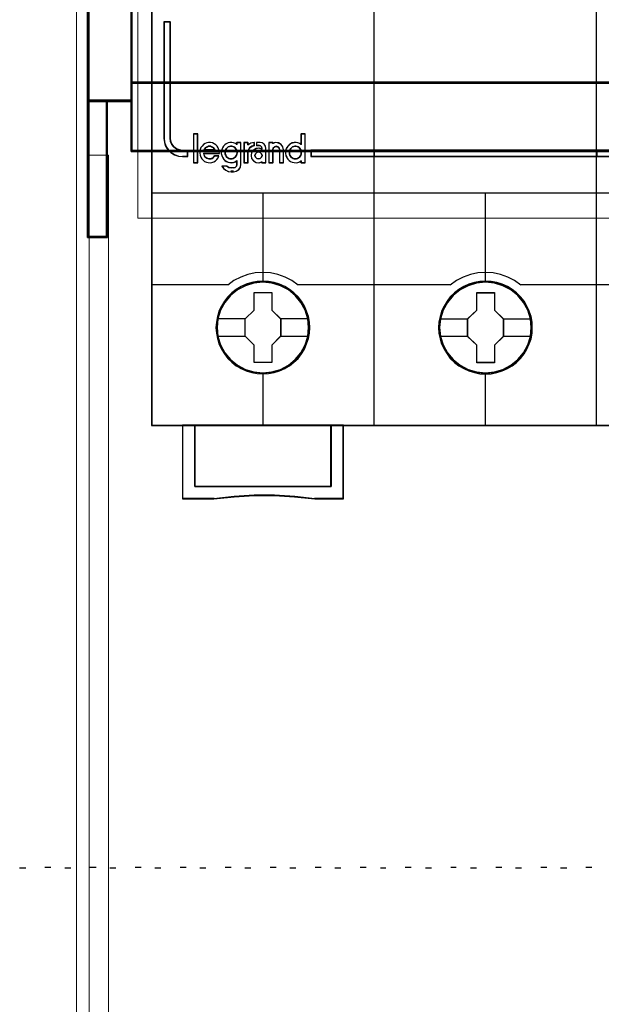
# Model space of a CAD drawing. Header units: millimetres. Extents: x -1290 to 1795, y -4192 to -1311.
# Tile 355 of 656: x 1411 to 1420, y -3702 to -3686. Entities that reach past the tile are written whole.
import ezdxf

# ---------------------------------------------------------------- set-up
doc = ezdxf.new("R2010")
doc.units = ezdxf.units.MM
for name, color, linetype in [('30', 7, 'Continuous'), ('45', 7, 'Continuous'), ('51', 7, 'Continuous')]:
    doc.layers.add(name, color=color, linetype=linetype)
doc.layers.add('Aparatura', color=7, linetype='Continuous', lineweight=13)

# ---------------------------------------------------------------- blocks, each defined once
blk = doc.blocks.new('*U208')
at = {"layer": '45', "color": 7}
for points in [[(297.576923, -233.600374), (279.564678, -233.600374), (279.564678, -315.623143), (297.576923, -315.623143), (315.578028, -315.623143), (333.590273, -315.623143), (333.590273, -233.600374), (315.578028, -233.600374), (297.576923, -233.600374)], [(281.075373, -292.409046), (281.075373, -282.99788), (280.571022, -282.99788), (280.571022, -292.409046), (280.605023, -292.739843), (280.712693, -293.048586), (280.8997, -293.335277), (281.143375, -293.566835), (281.426719, -293.743259), (281.74973, -293.859038), (282.095409, -293.892118), (282.497757, -293.892118), (282.497757, -293.401436), (282.095409, -293.401436), (281.829067, -293.362843), (281.579724, -293.269118), (281.375717, -293.109232), (281.211378, -292.899728), (281.115041, -292.662657), (281.075373, -292.409046)], [(281.075373, -292.409046), (281.075373, -282.99788), (280.571022, -282.99788), (280.571022, -292.409046), (280.605023, -292.739843), (280.712693, -293.048586), (280.8997, -293.335277), (281.143375, -293.566835), (281.426719, -293.743259), (281.74973, -293.859038), (282.095409, -293.892118), (282.497757, -293.892118), (282.497757, -293.401436), (282.095409, -293.401436), (281.829067, -293.362843), (281.579724, -293.269118), (281.375717, -293.109232), (281.211378, -292.899728), (281.115041, -292.662657), (281.075373, -292.409046)], [(283.289223, -294.371479), (283.289223, -292.066238), (282.97586, -292.066238), (282.97586, -294.371479), (283.289223, -294.371479)], [(297.598279, -293.371464), (292.460914, -293.371464), (292.460914, -293.892118), (297.598279, -293.892118), (297.598279, -293.371464)], [(297.566047, -293.371464), (297.566047, -293.892118), (315.588904, -293.892118), (315.588904, -293.371464), (297.566047, -293.371464)], [(315.588904, -293.892118), (315.588904, -293.371464), (297.566047, -293.371464), (297.566047, -293.892118), (315.588904, -293.892118)], [(315.554881, -293.371464), (315.554881, -293.892118), (332.582139, -293.892118), (332.582139, -293.371464), (315.554881, -293.371464)], [(292.360638, -307.712791), (292.338273, -307.260059), (292.265588, -306.812848), (292.109036, -306.3822), (291.930119, -305.968115), (291.695291, -305.576115), (291.415734, -305.228284), (291.085856, -304.908059), (290.71684, -304.632003), (290.347824, -304.389073), (289.917306, -304.201355), (289.486788, -304.074369), (289.028313, -303.991552), (288.57543, -303.969468), (288.116956, -303.991552), (287.675256, -304.074369), (287.227964, -304.201355), (286.814219, -304.389073), (286.422838, -304.632003), (286.065005, -304.908059), (285.729536, -305.228284), (285.466752, -305.576115), (285.220741, -305.968115), (285.01946, -306.3822), (284.902046, -306.812848), (284.812588, -307.260059), (284.779041, -307.712791), (284.812588, -308.160002), (284.902046, -308.601692), (285.01946, -309.03234), (285.220741, -309.446425), (285.466752, -309.838425), (285.729536, -310.197298), (286.065005, -310.517523), (286.422838, -310.793579), (286.814219, -311.025467), (287.227964, -311.207664), (287.675256, -311.345692), (288.116956, -311.43403), (288.57543, -311.456114), (289.028313, -311.43403), (289.486788, -311.345692), (289.917306, -311.207664), (290.347824, -311.025467), (290.71684, -310.793579), (291.085856, -310.517523), (291.415734, -310.197298), (291.695291, -309.838425), (291.930119, -309.446425), (292.109036, -309.03234), (292.265588, -308.601692), (292.338273, -308.160002), (292.360638, -307.712791)], [(292.360638, -307.712791), (292.338273, -307.260059), (292.265588, -306.812848), (292.109036, -306.3822), (291.930119, -305.968115), (291.695291, -305.576115), (291.415734, -305.228284), (291.085856, -304.908059), (290.71684, -304.632003), (290.347824, -304.389073), (289.917306, -304.201355), (289.486788, -304.074369), (289.028313, -303.991552), (288.57543, -303.969468), (288.116956, -303.991552), (287.675256, -304.074369), (287.227964, -304.201355), (286.814219, -304.389073), (286.422838, -304.632003), (286.065005, -304.908059), (285.729536, -305.228284), (285.466752, -305.576115), (285.220741, -305.968115), (285.01946, -306.3822), (284.902046, -306.812848), (284.812588, -307.260059), (284.779041, -307.712791), (284.812588, -308.160002), (284.902046, -308.601692), (285.01946, -309.03234), (285.220741, -309.446425), (285.466752, -309.838425), (285.729536, -310.197298), (286.065005, -310.517523), (286.422838, -310.793579), (286.814219, -311.025467), (287.227964, -311.207664), (287.675256, -311.345692), (288.116956, -311.43403), (288.57543, -311.456114), (289.028313, -311.43403), (289.486788, -311.345692), (289.917306, -311.207664), (290.347824, -311.025467), (290.71684, -310.793579), (291.085856, -310.517523), (291.415734, -310.197298), (291.695291, -309.838425), (291.930119, -309.446425), (292.109036, -309.03234), (292.265588, -308.601692), (292.338273, -308.160002), (292.360638, -307.712791)], [(292.344522, -307.712791), (292.322252, -307.262013), (292.249877, -306.816732), (292.09399, -306.387943), (291.915834, -305.975646), (291.682004, -305.585338), (291.403635, -305.239009), (291.07516, -304.920166), (290.707713, -304.645301), (290.340266, -304.40342), (289.911578, -304.216512), (289.482889, -304.090075), (289.026364, -304.007615), (288.575407, -303.985626), (288.118882, -304.007615), (287.679059, -304.090075), (287.233668, -304.216512), (286.821682, -304.40342), (286.431966, -304.645301), (286.075654, -304.920166), (285.741611, -305.239009), (285.479944, -305.585338), (285.234979, -305.975646), (285.034554, -306.387943), (284.917639, -306.816732), (284.828561, -307.262013), (284.795157, -307.712791), (284.828561, -308.158072), (284.917639, -308.597855), (285.034554, -309.026644), (285.234979, -309.438941), (285.479944, -309.829249), (285.741611, -310.186573), (286.075654, -310.505416), (286.431966, -310.780281), (286.821682, -311.011167), (287.233668, -311.192578), (287.679059, -311.33001), (288.118882, -311.417967), (288.575407, -311.439956), (289.026364, -311.417967), (289.482889, -311.33001), (289.911578, -311.192578), (290.340266, -311.011167), (290.707713, -310.780281), (291.07516, -310.505416), (291.403635, -310.186573), (291.682004, -309.829249), (291.915834, -309.438941), (292.09399, -309.026644), (292.249877, -308.597855), (292.322252, -308.158072), (292.344522, -307.712791)], [(310.362007, -307.71811), (310.339641, -307.270907), (310.266954, -306.823703), (310.110398, -306.387542), (309.931476, -305.973465), (309.696641, -305.586993), (309.417075, -305.233648), (309.087188, -304.913428), (308.723753, -304.637377), (308.349135, -304.394452), (307.918604, -304.212258), (307.488073, -304.079753), (307.029586, -303.996938), (306.57669, -303.974854), (306.123794, -303.996938), (305.676489, -304.079753), (305.229184, -304.212258), (304.815427, -304.394452), (304.424035, -304.637377), (304.066192, -304.913428), (303.730713, -305.233648), (303.467921, -305.586993), (303.221904, -305.973465), (303.026208, -306.387542), (302.903199, -306.823703), (302.813738, -307.270907), (302.785781, -307.71811), (302.813738, -308.170834), (302.903199, -308.606995), (303.026208, -309.037635), (303.221904, -309.451712), (303.467921, -309.843705), (303.730713, -310.202572), (304.066192, -310.522791), (304.424035, -310.804363), (304.815427, -311.030726), (305.229184, -311.21844), (305.676489, -311.350945), (306.123794, -311.439282), (306.57669, -311.466887), (307.029586, -311.439282), (307.488073, -311.350945), (307.918604, -311.21844), (308.349135, -311.030726), (308.723753, -310.804363), (309.087188, -310.522791), (309.417075, -310.202572), (309.696641, -309.843705), (309.931476, -309.451712), (310.110398, -309.037635), (310.266954, -308.606995), (310.339641, -308.170834), (310.362007, -307.71811)], [(310.362007, -307.71811), (310.339641, -307.270907), (310.266954, -306.823703), (310.110398, -306.387542), (309.931476, -305.973465), (309.696641, -305.586993), (309.417075, -305.233648), (309.087188, -304.913428), (308.723753, -304.637377), (308.349135, -304.394452), (307.918604, -304.212258), (307.488073, -304.079753), (307.029586, -303.996938), (306.57669, -303.974854), (306.123794, -303.996938), (305.676489, -304.079753), (305.229184, -304.212258), (304.815427, -304.394452), (304.424035, -304.637377), (304.066192, -304.913428), (303.730713, -305.233648), (303.467921, -305.586993), (303.221904, -305.973465), (303.026208, -306.387542), (302.903199, -306.823703), (302.813738, -307.270907), (302.785781, -307.71811), (302.813738, -308.170834), (302.903199, -308.606995), (303.026208, -309.037635), (303.221904, -309.451712), (303.467921, -309.843705), (303.730713, -310.202572), (304.066192, -310.522791), (304.424035, -310.804363), (304.815427, -311.030726), (305.229184, -311.21844), (305.676489, -311.350945), (306.123794, -311.439282), (306.57669, -311.466887), (307.029586, -311.439282), (307.488073, -311.350945), (307.918604, -311.21844), (308.349135, -311.030726), (308.723753, -310.804363), (309.087188, -310.522791), (309.417075, -310.202572), (309.696641, -309.843705), (309.931476, -309.451712), (310.110398, -309.037635), (310.266954, -308.606995), (310.339641, -308.170834), (310.362007, -307.71811)], [(310.345891, -307.719019), (310.323621, -307.273637), (310.251243, -306.828256), (310.095352, -306.393872), (309.917192, -305.981482), (309.683356, -305.596584), (309.404979, -305.244678), (309.076496, -304.925763), (308.714607, -304.650836), (308.341583, -304.408901), (307.912883, -304.227449), (307.484184, -304.095484), (307.027647, -304.013006), (306.576678, -303.991012), (306.125708, -304.013006), (305.680307, -304.095484), (305.234905, -304.227449), (304.822908, -304.408901), (304.433182, -304.650836), (304.07686, -304.925763), (303.742809, -305.244678), (303.481135, -305.596584), (303.236164, -305.981482), (303.041301, -306.393872), (302.918815, -306.828256), (302.829735, -307.273637), (302.801897, -307.719019), (302.829735, -308.169898), (302.918815, -308.604283), (303.041301, -309.033168), (303.236164, -309.445559), (303.481135, -309.835955), (303.742809, -310.193359), (304.07686, -310.512274), (304.433182, -310.7927), (304.822908, -311.01814), (305.234905, -311.20509), (305.680307, -311.337055), (306.125708, -311.425031), (306.576678, -311.452524), (307.027647, -311.425031), (307.484184, -311.337055), (307.912883, -311.20509), (308.341583, -311.01814), (308.714607, -310.7927), (309.076496, -310.512274), (309.404979, -310.193359), (309.683356, -309.835955), (309.917192, -309.445559), (310.095352, -309.033168), (310.251243, -308.604283), (310.323621, -308.169898), (310.345891, -307.719019)], [(287.860235, -304.865352), (289.301447, -304.865352), (289.301447, -306.291944), (290.022054, -306.994181), (290.022054, -308.415243), (289.301447, -309.134069), (289.301447, -310.544072), (287.860235, -310.544072), (287.860235, -309.134069), (287.128369, -308.415243), (287.128369, -306.994181), (287.860235, -306.291944), (287.860235, -304.865352)], [(287.860235, -304.865352), (289.301447, -304.865352), (289.301447, -304.865352), (289.301447, -306.291944), (289.301447, -306.291944), (290.022054, -306.994181), (290.022054, -306.994181), (290.022054, -308.415243), (290.022054, -308.415243), (289.301447, -309.134069), (289.301447, -309.134069), (289.301447, -310.544072), (289.301447, -310.544072), (287.860235, -310.544072), (287.860235, -310.544072), (287.860235, -309.134069), (287.860235, -309.134069), (287.128369, -308.415243), (287.128369, -308.415243), (287.128369, -306.994181), (287.128369, -306.994181), (287.860235, -306.291944), (287.860235, -306.291944), (287.860235, -304.865352), (287.860235, -304.865352)], [(287.868651, -304.88151), (289.294703, -304.88151), (289.294703, -306.299983), (290.007728, -306.998224), (290.007728, -308.4112), (289.294703, -309.125934), (289.294703, -310.527914), (287.868651, -310.527914), (287.868651, -309.125934), (287.144485, -308.4112), (287.144485, -306.998224), (287.868651, -306.299983), (287.868651, -304.88151)], [(305.867233, -304.876124), (307.308446, -304.876124), (307.308446, -306.297186), (308.023422, -307.004953), (308.023422, -308.426015), (307.308446, -309.144841), (307.308446, -310.554844), (305.867233, -310.554844), (305.867233, -309.144841), (305.129738, -308.426015), (305.129738, -307.004953), (305.867233, -306.297186), (305.867233, -304.876124)], [(305.867233, -304.876124), (307.308446, -304.876124), (307.308446, -304.876124), (307.308446, -306.297186), (307.308446, -306.297186), (308.023422, -307.004953), (308.023422, -307.004953), (308.023422, -308.426015), (308.023422, -308.426015), (307.308446, -309.144841), (307.308446, -309.144841), (307.308446, -310.554844), (307.308446, -310.554844), (305.867233, -310.554844), (305.867233, -310.554844), (305.867233, -309.144841), (305.867233, -309.144841), (305.129738, -308.426015), (305.129738, -308.426015), (305.129738, -307.004953), (305.129738, -307.004953), (305.867233, -306.297186), (305.867233, -306.297186), (305.867233, -304.876124), (305.867233, -304.876124)], [(305.875591, -304.892282), (307.301642, -304.892282), (307.301642, -306.305258), (308.009097, -307.008996), (308.009097, -308.421972), (307.301642, -309.136707), (307.301642, -310.538686), (305.875591, -310.538686), (305.875591, -309.136707), (305.145854, -308.421972), (305.145854, -307.008996), (305.875591, -306.305258), (305.875591, -304.892282)], [(294.088791, -320.554529), (283.063006, -320.554529), (283.063006, -315.590826), (282.069793, -315.590826), (282.069793, -321.555009), (284.619784, -321.555009), (286.243521, -321.378128), (287.878417, -321.289688), (289.513314, -321.289688), (291.14263, -321.378128), (292.777526, -321.555009), (295.093164, -321.555009), (295.093164, -315.590826), (294.088791, -315.590826), (294.088791, -320.554529)], [(294.092193, -320.558584), (294.092193, -315.590826), (288.576107, -315.590826), (283.06002, -315.590826), (283.06002, -320.558584), (294.092193, -320.558584)]]:
    blk.add_lwpolyline(points, close=True, dxfattribs=at)
at = {"layer": '45', "color": 139}
for points in [[(297.576923, -233.600374), (279.564678, -233.600374), (279.564678, -315.623143), (297.576923, -315.623143), (315.578028, -315.623143), (333.590273, -315.623143), (333.590273, -233.600374), (315.578028, -233.600374), (297.576923, -233.600374)], [(297.582292, -233.616532), (279.580794, -233.616532), (279.580794, -315.606984), (297.582292, -315.606984), (315.572658, -315.606984), (333.574157, -315.606984), (333.574157, -233.616532), (315.572658, -233.616532), (297.582292, -233.616532)], [(286.004036, -294.080631), (286.090405, -294.074945), (286.182532, -294.046519), (286.263144, -293.995351), (286.332239, -293.944183), (286.395576, -293.864589), (286.44164, -293.77931), (286.476188, -293.688345), (286.481945, -293.591695), (286.481945, -293.495044), (286.458914, -293.398394), (286.418608, -293.313115), (286.366787, -293.227835), (286.303449, -293.165297), (286.222838, -293.114129), (286.136469, -293.074332), (286.050099, -293.057276), (285.957972, -293.057276), (285.865845, -293.074332), (285.779476, -293.114129), (285.710381, -293.165297), (285.641285, -293.227835), (285.583706, -293.313115), (285.5434, -293.398394), (285.531884, -293.495044), (285.520368, -293.591695), (285.537642, -293.688345), (285.566432, -293.77931), (285.606738, -293.864589), (285.670075, -293.944183), (285.73917, -293.995351), (285.82554, -294.046519), (285.911909, -294.074945), (286.004036, -294.080631)], [(288.503585, -293.799888), (288.462273, -293.653668), (288.35604, -293.554239), (288.214396, -293.513297), (288.072752, -293.554239), (287.966519, -293.653668), (287.925207, -293.799888), (287.966519, -293.940259), (288.072752, -294.045538), (288.214396, -294.080631), (288.35604, -294.045538), (288.462273, -293.940259), (288.503585, -293.799888)], [(291.203183, -294.080631), (291.289713, -294.074945), (291.376243, -294.046519), (291.462773, -293.995351), (291.531997, -293.944183), (291.595453, -293.864589), (291.641602, -293.77931), (291.676214, -293.688345), (291.681983, -293.591695), (291.681983, -293.495044), (291.658908, -293.398394), (291.618527, -293.313115), (291.566609, -293.227835), (291.503154, -293.165297), (291.422393, -293.114129), (291.335863, -293.074332), (291.243564, -293.057276), (291.157034, -293.057276), (291.064735, -293.074332), (290.978205, -293.114129), (290.903212, -293.165297), (290.839757, -293.227835), (290.78207, -293.313115), (290.747458, -293.398394), (290.718615, -293.495044), (290.718615, -293.591695), (290.735921, -293.688345), (290.758996, -293.77931), (290.805145, -293.864589), (290.8686, -293.944183), (290.937824, -293.995351), (291.024354, -294.046519), (291.110885, -294.074945), (291.203183, -294.080631)], [(292.276477, -307.707337), (292.203796, -306.989559), (291.996934, -306.31043), (291.655891, -305.675473), (291.197439, -305.117814), (290.632761, -304.665062), (289.989811, -304.328258), (289.290952, -304.112925), (288.56973, -304.046668), (287.848507, -304.112925), (287.16083, -304.328258), (286.51788, -304.665062), (285.953202, -305.117814), (285.494751, -305.675473), (285.153707, -306.31043), (284.935663, -306.989559), (284.868573, -307.707337), (284.935663, -308.425116), (285.153707, -309.109766), (285.494751, -309.739202), (285.953202, -310.296861), (286.51788, -310.749613), (287.16083, -311.086417), (287.848507, -311.296229), (288.56973, -311.373528), (289.290952, -311.296229), (289.989811, -311.086417), (290.632761, -310.749613), (291.197439, -310.296861), (291.655891, -309.739202), (291.996934, -309.109766), (292.203796, -308.425116), (292.276477, -307.707337)], [(292.28364, -307.712791), (292.210943, -306.995), (292.004037, -306.310337), (291.65733, -305.675367), (291.193189, -305.12322), (290.639575, -304.670459), (289.996489, -304.328128), (289.297482, -304.118312), (288.576107, -304.052054), (287.854731, -304.118312), (287.155724, -304.328128), (286.51823, -304.670459), (285.959024, -305.12322), (285.489291, -305.675367), (285.148176, -306.310337), (284.94127, -306.995), (284.868573, -307.712791), (284.94127, -308.425061), (285.148176, -309.115245), (285.489291, -309.744693), (285.959024, -310.296841), (286.51823, -310.749601), (287.155724, -311.091933), (287.854731, -311.301749), (288.576107, -311.373528), (289.297482, -311.301749), (289.996489, -311.091933), (290.639575, -310.749601), (291.193189, -310.296841), (291.65733, -309.744693), (292.004037, -309.115245), (292.210943, -308.425061), (292.28364, -307.712791)], [(310.283218, -307.707337), (310.204948, -306.989559), (309.998092, -306.31043), (309.657059, -305.675473), (309.198621, -305.117814), (308.63396, -304.665062), (307.991029, -304.328258), (307.297781, -304.112925), (306.570989, -304.046668), (305.849788, -304.112925), (305.162131, -304.328258), (304.5192, -304.665062), (303.954539, -305.117814), (303.496101, -305.675473), (303.155068, -306.31043), (302.942621, -306.989559), (302.869942, -307.707337), (302.942621, -308.425116), (303.155068, -309.109766), (303.496101, -309.739202), (303.954539, -310.296861), (304.5192, -310.749613), (305.162131, -311.086417), (305.849788, -311.296229), (306.570989, -311.373528), (307.297781, -311.296229), (307.991029, -311.086417), (308.63396, -310.749613), (309.198621, -310.296861), (309.657059, -309.739202), (309.998092, -309.109766), (310.204948, -308.425116), (310.283218, -307.707337)], [(310.283218, -307.712791), (310.210539, -306.995), (310.003683, -306.310337), (309.657059, -305.675367), (309.193031, -305.12322), (308.639551, -304.670459), (307.996619, -304.328128), (307.297781, -304.118312), (306.57658, -304.052054), (305.855379, -304.118312), (305.156541, -304.328128), (304.5192, -304.670459), (303.96013, -305.12322), (303.496101, -305.675367), (303.149477, -306.310337), (302.942621, -306.995), (302.869942, -307.712791), (302.942621, -308.425061), (303.149477, -309.115245), (303.496101, -309.744693), (303.96013, -310.296841), (304.5192, -310.749601), (305.156541, -311.091933), (305.855379, -311.301749), (306.57658, -311.373528), (307.297781, -311.301749), (307.996619, -311.091933), (308.639551, -310.749601), (309.193031, -310.296841), (309.657059, -309.744693), (310.003683, -309.115245), (310.210539, -308.425061), (310.283218, -307.712791)]]:
    blk.add_lwpolyline(points, close=True, dxfattribs=at)
for points in [[(297.566047, -315.623143), (297.566047, -269.886374)], [(315.554881, -315.623143), (315.554881, -269.886374)], [(280.571022, -282.99788), (280.571022, -292.414538)], [(280.571022, -282.99788), (281.101053, -282.99788)], [(281.067031, -282.99788), (281.067031, -292.414538)], [(282.959744, -292.051875), (282.959744, -294.387637)], [(282.959744, -292.051875), (283.303548, -292.051875)], [(283.271316, -292.051875), (283.271316, -294.387637)], [(291.647961, -292.051875), (291.647961, -292.942373)], [(291.647961, -292.051875), (291.988183, -292.051875)], [(291.954161, -292.051875), (291.954161, -294.387637)], [(280.571022, -292.382221), (280.60517, -292.719001), (280.713308, -293.033329), (280.901126, -293.325205), (281.145859, -293.560951), (281.430432, -293.740567), (281.754845, -293.85844), (282.102024, -293.892118)], [(281.067031, -292.382221), (281.10728, -292.643286), (281.20503, -292.887325), (281.371779, -293.102988), (281.578777, -293.267572), (281.831776, -293.364053), (282.102024, -293.40378)], [(285.05301, -293.64195), (285.041637, -293.484964), (285.018891, -293.333584), (284.95634, -293.182204), (284.87673, -293.05325), (284.768688, -292.93551), (284.637901, -292.845804), (284.49574, -292.78413), (284.342206, -292.756097), (284.188673, -292.744884), (284.035139, -292.778524), (283.898665, -292.840197), (283.767877, -292.924297), (283.659835, -293.03643), (283.563166, -293.165384), (283.506302, -293.316764), (283.472183, -293.468144), (283.466497, -293.62513), (283.494929, -293.787724), (283.551793, -293.939104), (283.63709, -294.068057), (283.733759, -294.191404), (283.864547, -294.28111), (284.006707, -294.34839), (284.148868, -294.376424), (284.302401, -294.387637), (284.455935, -294.36521), (284.603782, -294.303537), (284.73457, -294.219437), (284.848298, -294.11291), (284.944968, -293.983957), (285.007518, -293.838184)], [(286.481945, -292.913084), (286.35631, -292.828984), (286.207831, -292.778524), (286.053642, -292.744884), (285.910874, -292.756097), (285.756685, -292.78413), (285.613918, -292.85141), (285.493993, -292.946724), (285.385489, -293.058857), (285.299828, -293.18781), (285.242721, -293.333584), (285.214168, -293.49057), (285.214168, -293.647557), (285.242721, -293.804544), (285.299828, -293.94471), (285.385489, -294.084877), (285.493993, -294.19701), (285.613918, -294.28111), (285.756685, -294.34839), (285.910874, -294.376424), (286.053642, -294.387637), (286.207831, -294.36521), (286.35631, -294.309144), (286.481945, -294.225044)], [(286.449714, -292.744884), (286.449714, -292.942373)], [(286.449714, -292.744884), (286.800681, -292.744884)], [(286.766658, -292.744884), (286.766658, -294.542038)], [(287.033465, -292.744884), (287.033465, -294.387637)], [(287.033465, -292.744884), (287.379059, -292.744884)], [(287.891184, -292.744884), (287.600302, -292.803457), (287.345037, -292.953145)], [(287.345037, -292.744884), (287.345037, -292.953145)], [(287.857162, -292.744884), (287.857162, -293.007006)], [(288.052342, -292.744884), (288.052342, -293.007006)], [(288.353171, -292.744884), (288.052342, -292.744884)], [(288.809786, -293.238607), (288.779869, -293.050522), (288.666185, -292.891825), (288.504634, -292.786027), (288.319149, -292.744884)], [(289.049733, -292.744884), (289.049733, -294.387637)], [(289.049733, -292.744884), (289.398909, -292.744884)], [(290.251256, -293.35351), (290.193441, -293.11006), (290.054683, -292.91298), (289.840765, -292.779662), (289.59794, -292.744884), (289.366677, -292.820237)], [(289.366677, -292.744884), (289.366677, -292.849014)], [(291.681983, -292.913084), (291.550451, -292.828984), (291.4132, -292.778524), (291.258793, -292.744884), (291.110105, -292.756097), (290.955698, -292.78413), (290.812729, -292.85141), (290.692635, -292.946724), (290.583978, -293.058857), (290.498196, -293.18781), (290.441008, -293.333584), (290.412414, -293.49057), (290.412414, -293.647557), (290.441008, -293.804544), (290.498196, -293.94471), (290.583978, -294.084877), (290.692635, -294.19701), (290.812729, -294.28111), (290.955698, -294.34839), (291.110105, -294.376424), (291.258793, -294.387637), (291.4132, -294.36521), (291.550451, -294.309144), (291.681983, -294.225044)], [(282.069793, -293.371464), (282.497757, -293.371464)], [(282.463735, -293.371464), (282.463735, -293.892118)], [(283.783441, -293.624609), (285.05301, -293.624609)], [(283.783441, -293.624609), (283.806568, -293.731212), (283.841257, -293.820047), (283.893291, -293.897038), (283.96267, -293.968106), (284.032049, -294.015485), (284.118772, -294.056941), (284.205495, -294.080631), (284.292219, -294.080631), (284.384724, -294.068786), (284.471447, -294.033252), (284.540826, -293.979951), (284.610205, -293.914805), (284.668021, -293.831892)], [(284.691299, -293.35351), (284.644959, -293.267333), (284.58124, -293.193467), (284.51173, -293.131912), (284.430634, -293.094979), (284.343745, -293.058045), (284.256857, -293.05189), (284.169969, -293.058045), (284.08308, -293.094979), (284.007777, -293.131912), (283.938266, -293.193467), (283.874548, -293.267333), (283.828207, -293.35351)], [(283.828207, -293.321194), (284.691299, -293.321194)], [(287.033465, -294.387637), (287.379059, -294.387637), (287.379059, -293.552795)], [(287.891184, -292.97469), (287.683411, -293.050266), (287.499383, -293.183977), (287.386592, -293.37001), (287.345037, -293.585112)], [(288.503585, -293.279772), (288.266541, -293.206291), (288.023716, -293.240205), (287.815579, -293.358905), (287.665259, -293.56239), (287.619006, -293.79979), (287.665259, -294.03719), (287.815579, -294.235023), (288.023716, -294.353723), (288.266541, -294.387637), (288.503585, -294.319809)], [(288.052342, -292.97469), (288.269011, -292.97469)], [(288.503585, -293.238607), (288.46547, -293.106648), (288.370182, -293.012392), (288.236779, -292.97469)], [(288.469563, -293.206291), (288.469563, -293.310422)], [(288.775764, -293.206291), (288.775764, -294.387637)], [(289.939684, -293.35351), (289.898333, -293.199622), (289.797909, -293.094979), (289.656134, -293.05189), (289.508452, -293.094979), (289.396213, -293.199622), (289.366677, -293.35351)], [(289.366677, -293.321194), (289.366677, -294.387637)], [(289.905662, -293.321194), (289.905662, -294.387637)], [(290.217234, -293.321194), (290.217234, -294.387637)], [(292.460914, -293.371464), (332.582139, -293.371464)], [(292.460914, -293.371464), (292.460914, -293.892118)], [(282.069793, -293.859802), (282.497757, -293.859802)], [(282.959744, -294.355321), (283.303548, -294.355321)], [(284.635789, -293.816713), (285.008243, -293.816713)], [(286.449714, -294.195534), (286.449714, -294.542038)], [(288.469563, -294.288892), (288.469563, -294.387637)], [(288.469563, -294.355321), (288.809786, -294.355321)], [(289.049733, -294.355321), (289.398909, -294.355321)], [(289.905662, -294.355321), (290.251256, -294.355321)], [(291.647961, -294.195534), (291.647961, -294.387637)], [(291.647961, -294.355321), (291.988183, -294.355321)], [(292.460914, -293.859802), (332.582139, -293.859802)], [(285.258934, -294.646169), (285.392549, -294.83525), (285.572639, -294.988878), (285.787585, -295.083418), (286.019959, -295.112962)], [(285.258934, -294.646169), (285.676155, -294.646169)], [(285.642132, -294.646169), (285.812764, -294.763166), (286.019959, -294.811342)], [(285.987727, -294.779025), (286.209767, -294.779025)], [(286.209767, -295.080646), (285.987727, -295.080646)], [(286.177536, -295.112962), (286.418563, -295.066559), (286.61844, -294.944751), (286.753651, -294.735937), (286.800681, -294.509721)], [(286.177536, -294.811342), (286.332847, -294.768253), (286.444671, -294.663609), (286.481945, -294.509721)], [(279.564678, -296.823939), (297.598279, -296.823939)], [(288.559095, -296.823939), (288.559095, -304.068212)], [(297.566047, -296.823939), (315.588904, -296.823939)], [(306.560464, -296.823939), (306.560464, -304.068212)], [(315.554881, -296.823939), (333.590273, -296.823939)], [(291.42592, -304.271088), (290.916405, -303.907867), (290.373295, -303.6241), (289.796591, -303.414113), (289.191891, -303.294931), (288.575993, -303.249529), (287.960095, -303.294931), (287.360994, -303.414113), (286.778691, -303.6241), (286.235581, -303.907867), (285.731665, -304.271088)], [(309.421917, -304.271088), (308.917981, -303.907867), (308.374849, -303.6241), (307.792522, -303.414113), (307.193398, -303.294931), (306.577475, -303.249529), (305.961553, -303.294931), (305.362428, -303.414113), (304.780102, -303.6241), (304.23697, -303.907867), (303.733033, -304.271088)], [(279.564678, -304.238772), (285.763896, -304.238772)], [(291.391898, -304.238772), (297.598279, -304.238772)], [(297.566047, -304.238772), (303.765265, -304.238772)], [(309.387895, -304.238772), (315.588904, -304.238772)], [(315.554881, -304.238772), (321.761262, -304.238772)], [(288.559095, -311.351984), (288.559095, -315.623143)], [(306.560464, -311.351984), (306.560464, -315.623143)], [(282.069793, -315.590826), (282.069793, -321.555009)], [(288.593118, -315.590826), (282.069793, -315.590826)], [(283.06002, -315.590826), (283.06002, -320.558584)], [(294.058171, -320.558584), (294.058171, -315.590826)], [(295.060933, -315.590826), (295.060933, -321.555009)], [(283.06002, -320.526268), (294.092193, -320.526268)], [(284.646533, -321.520897), (282.069793, -321.520897)], [(292.78323, -321.555009), (291.145733, -321.357519), (289.513825, -321.258774), (287.876328, -321.258774), (286.23883, -321.357519), (284.612511, -321.555009)], [(295.093164, -321.520897), (292.750999, -321.520897)]]:
    blk.add_lwpolyline(points, dxfattribs=at)
at = {"layer": '45', "color": 59}
blk.add_lwpolyline([(297.566047, -315.623143), (297.566047, -269.886374)], dxfattribs=at)
for points in [[(281.075373, -292.409046), (281.075373, -282.99788), (280.571022, -282.99788), (280.571022, -292.409046), (280.605023, -292.739843), (280.712693, -293.048586), (280.8997, -293.335277), (281.143375, -293.566835), (281.426719, -293.743259), (281.74973, -293.859038), (282.095409, -293.892118), (282.497757, -293.892118), (282.497757, -293.401436), (282.095409, -293.401436), (281.829067, -293.362843), (281.579724, -293.269118), (281.375717, -293.109232), (281.211378, -292.899728), (281.115041, -292.662657), (281.075373, -292.409046)], [(281.075373, -292.409046), (281.075373, -282.99788), (280.571022, -282.99788), (280.571022, -292.409046), (280.605023, -292.739843), (280.712693, -293.048586), (280.8997, -293.335277), (281.143375, -293.566835), (281.426719, -293.743259), (281.74973, -293.859038), (282.095409, -293.892118), (282.497757, -293.892118), (282.497757, -293.401436), (282.095409, -293.401436), (281.829067, -293.362843), (281.579724, -293.269118), (281.375717, -293.109232), (281.211378, -292.899728), (281.115041, -292.662657), (281.075373, -292.409046)], [(281.083052, -292.398838), (281.083052, -283.014038), (280.587137, -283.014038), (280.587137, -292.398838), (280.62057, -292.728708), (280.726439, -293.036587), (280.910317, -293.322474), (281.149916, -293.553383), (281.42852, -293.729314), (281.746128, -293.844768), (282.086024, -293.877755), (282.481641, -293.877755), (282.481641, -293.388448), (282.086024, -293.388448), (281.824137, -293.349963), (281.578966, -293.2565), (281.378371, -293.097063), (281.216781, -292.888145), (281.122056, -292.651738), (281.083052, -292.398838)], [(281.083052, -292.398838), (281.083052, -283.014038), (280.587137, -283.014038), (280.587137, -292.398838), (280.62057, -292.728708), (280.726439, -293.036587), (280.910317, -293.322474), (281.149916, -293.553383), (281.42852, -293.729314), (281.746128, -293.844768), (282.086024, -293.877755), (282.481641, -293.877755), (282.481641, -293.388448), (282.086024, -293.388448), (281.824137, -293.349963), (281.578966, -293.2565), (281.378371, -293.097063), (281.216781, -292.888145), (281.122056, -292.651738), (281.083052, -292.398838)], [(283.303548, -294.387637), (283.303548, -292.051875), (282.959744, -292.051875), (282.959744, -294.387637), (283.303548, -294.387637)], [(290.412414, -293.495699), (290.412414, -293.651788), (290.440858, -293.807877), (290.497745, -293.947243), (290.583075, -294.086608), (290.691161, -294.1981), (290.810623, -294.281719), (290.952841, -294.348615), (291.106435, -294.376488), (291.254342, -294.387637), (291.407936, -294.365339), (291.544465, -294.309592), (291.675305, -294.225973), (291.675305, -294.387637), (291.988183, -294.387637), (291.988183, -292.051875), (291.675305, -292.051875), (291.675305, -292.921514), (291.544465, -292.837895), (291.407936, -292.787724), (291.254342, -292.754276), (291.106435, -292.765425), (290.952841, -292.793298), (290.810623, -292.860194), (290.691161, -292.954962), (290.583075, -293.066454), (290.497745, -293.19467), (290.440858, -293.33961), (290.412414, -293.495699)], [(283.472183, -293.468144), (283.466497, -293.62513), (283.494929, -293.787724), (283.551793, -293.939104), (283.63709, -294.068057), (283.733759, -294.191404), (283.864547, -294.28111), (284.006707, -294.34839), (284.148868, -294.376424), (284.302401, -294.387637), (284.455935, -294.36521), (284.603782, -294.303537), (284.73457, -294.219437), (284.848298, -294.11291), (284.944968, -293.983957), (285.007518, -293.838184), (284.660646, -293.838184), (284.603782, -293.916677), (284.535545, -293.97835), (284.467308, -294.02881), (284.382011, -294.06245), (284.291029, -294.073664), (284.205732, -294.073664), (284.120436, -294.051237), (284.035139, -294.01199), (283.966902, -293.967137), (283.898665, -293.899857), (283.847487, -293.82697), (283.813369, -293.74287), (283.790623, -293.64195), (285.05301, -293.64195), (285.041637, -293.484964), (285.018891, -293.333584), (284.95634, -293.182204), (284.87673, -293.05325), (284.768688, -292.93551), (284.637901, -292.845804), (284.49574, -292.78413), (284.342206, -292.756097), (284.188673, -292.744884), (284.035139, -292.778524), (283.898665, -292.840197), (283.767877, -292.924297), (283.659835, -293.03643), (283.563166, -293.165384), (283.506302, -293.316764), (283.472183, -293.468144)], [(285.214168, -293.641967), (285.2426, -293.797982), (285.299464, -293.937281), (285.384761, -294.076579), (285.492803, -294.188018), (285.612218, -294.271598), (285.754378, -294.338461), (285.907912, -294.366321), (286.050072, -294.377465), (286.203606, -294.355177), (286.351453, -294.299457), (286.476554, -294.215878), (286.476554, -294.533479), (286.442436, -294.672778), (286.34008, -294.767501), (286.197919, -294.806505), (286.004581, -294.806505), (285.811243, -294.767501), (285.652023, -294.672778), (285.259659, -294.672778), (285.390447, -294.85108), (285.566726, -294.995951), (285.777124, -295.085102), (286.004581, -295.112962), (286.197919, -295.112962), (286.431063, -295.068386), (286.624401, -294.951376), (286.755189, -294.750785), (286.800681, -294.533479), (286.800681, -292.744884), (286.476554, -292.744884), (286.476554, -292.912042), (286.351453, -292.828463), (286.203606, -292.778315), (286.050072, -292.744884), (285.907912, -292.756027), (285.754378, -292.783887), (285.612218, -292.850751), (285.492803, -292.945474), (285.384761, -293.056913), (285.299464, -293.185068), (285.2426, -293.329938), (285.214168, -293.485953), (285.214168, -293.641967)], [(287.033465, -292.744884), (287.033465, -294.387637), (287.358007, -294.387637), (287.358007, -293.569064), (287.398575, -293.361617), (287.508688, -293.182204), (287.688345, -293.05325), (287.891184, -292.980364), (287.891184, -292.744884), (287.60721, -292.795344), (287.358007, -292.924297), (287.358007, -292.744884), (287.033465, -292.744884)], [(287.04958, -292.759246), (287.04958, -294.371479), (287.361927, -294.371479), (287.361927, -293.568114), (287.400971, -293.364521), (287.506945, -293.188441), (287.679852, -293.061884), (287.875068, -292.990351), (287.875068, -292.759246), (287.601765, -292.808769), (287.361927, -292.935326), (287.361927, -292.759246), (287.04958, -292.759246)], [(287.664805, -293.569064), (287.619006, -293.804544), (287.664805, -294.040024), (287.813653, -294.236257), (288.019749, -294.353997), (288.260195, -294.387637), (288.494916, -294.320357), (288.494916, -294.387637), (288.809786, -294.387637), (288.809786, -293.215844), (288.781161, -293.03643), (288.672388, -292.88505), (288.517816, -292.78413), (288.340344, -292.744884), (288.065548, -292.744884), (288.065548, -292.980364), (288.25447, -292.980364), (288.374693, -293.014004), (288.460567, -293.098104), (288.494916, -293.215844), (288.494916, -293.28873), (288.260195, -293.215844), (288.019749, -293.249484), (287.813653, -293.367224), (287.664805, -293.569064)], [(289.049733, -292.744884), (289.049733, -294.387637), (289.37586, -294.387637), (289.37586, -293.333584), (289.404468, -293.193417), (289.513177, -293.098104), (289.656216, -293.058857), (289.793533, -293.098104), (289.890799, -293.193417), (289.93085, -293.333584), (289.93085, -294.387637), (290.251256, -294.387637), (290.251256, -293.333584), (290.194041, -293.098104), (290.056724, -292.907477), (289.845027, -292.778524), (289.604722, -292.744884), (289.37586, -292.81777), (289.37586, -292.744884), (289.049733, -292.744884)], [(289.064058, -292.759246), (289.064058, -294.371479), (289.381923, -294.371479), (289.381923, -293.337009), (289.409806, -293.199446), (289.515761, -293.105904), (289.655176, -293.067386), (289.789014, -293.105904), (289.883816, -293.199446), (289.922852, -293.337009), (289.922852, -294.371479), (290.23514, -294.371479), (290.23514, -293.337009), (290.179375, -293.105904), (290.045537, -292.918819), (289.839203, -292.792261), (289.604986, -292.759246), (289.381923, -292.830779), (289.381923, -292.759246), (289.064058, -292.759246)], [(284.691299, -293.35351), (283.828207, -293.35351), (283.874548, -293.267333), (283.938266, -293.193467), (284.007777, -293.131912), (284.08308, -293.094979), (284.169969, -293.058045), (284.256857, -293.05189), (284.343745, -293.058045), (284.430634, -293.094979), (284.51173, -293.131912), (284.58124, -293.193467), (284.644959, -293.267333), (284.691299, -293.35351)], [(284.691299, -293.35351), (283.828207, -293.35351), (283.874548, -293.267333), (283.938266, -293.193467), (284.007777, -293.131912), (284.08308, -293.094979), (284.169969, -293.058045), (284.256857, -293.05189), (284.343745, -293.058045), (284.430634, -293.094979), (284.51173, -293.131912), (284.58124, -293.193467), (284.644959, -293.267333), (284.691299, -293.35351)], [(286.222838, -293.114129), (286.303449, -293.165297), (286.366787, -293.227835), (286.418608, -293.313115), (286.458914, -293.398394), (286.481945, -293.495044), (286.481945, -293.591695), (286.476188, -293.688345), (286.44164, -293.77931), (286.395576, -293.864589), (286.332239, -293.944183), (286.263144, -293.995351), (286.182532, -294.046519), (286.090405, -294.074945), (286.004036, -294.080631), (285.911909, -294.074945), (285.82554, -294.046519), (285.73917, -293.995351), (285.670075, -293.944183), (285.606738, -293.864589), (285.566432, -293.77931), (285.537642, -293.688345), (285.520368, -293.591695), (285.531884, -293.495044), (285.5434, -293.398394), (285.583706, -293.313115), (285.641285, -293.227835), (285.710381, -293.165297), (285.779476, -293.114129), (285.865845, -293.074332), (285.957972, -293.057276), (286.050099, -293.057276), (286.136469, -293.074332), (286.222838, -293.114129)], [(285.566432, -293.77931), (285.537642, -293.688345), (285.520368, -293.591695), (285.531884, -293.495044), (285.5434, -293.398394), (285.583706, -293.313115), (285.641285, -293.227835), (285.710381, -293.165297), (285.779476, -293.114129), (285.865845, -293.074332), (285.957972, -293.057276), (286.050099, -293.057276), (286.136469, -293.074332), (286.222838, -293.114129), (286.303449, -293.165297), (286.366787, -293.227835), (286.418608, -293.313115), (286.458914, -293.398394), (286.481945, -293.495044), (286.481945, -293.591695), (286.476188, -293.688345), (286.44164, -293.77931), (286.395576, -293.864589), (286.332239, -293.944183), (286.263144, -293.995351), (286.182532, -294.046519), (286.090405, -294.074945), (286.004036, -294.080631), (285.911909, -294.074945), (285.82554, -294.046519), (285.73917, -293.995351), (285.670075, -293.944183), (285.606738, -293.864589), (285.566432, -293.77931)], [(288.462273, -293.653668), (288.503585, -293.799888), (288.462273, -293.940259), (288.35604, -294.045538), (288.214396, -294.080631), (288.072752, -294.045538), (287.966519, -293.940259), (287.925207, -293.799888), (287.966519, -293.653668), (288.072752, -293.554239), (288.214396, -293.513297), (288.35604, -293.554239), (288.462273, -293.653668)], [(287.925207, -293.799888), (287.966519, -293.653668), (288.072752, -293.554239), (288.214396, -293.513297), (288.35604, -293.554239), (288.462273, -293.653668), (288.503585, -293.799888), (288.462273, -293.940259), (288.35604, -294.045538), (288.214396, -294.080631), (288.072752, -294.045538), (287.966519, -293.940259), (287.925207, -293.799888)], [(290.747458, -293.398394), (290.78207, -293.313115), (290.839757, -293.227835), (290.903212, -293.165297), (290.978205, -293.114129), (291.064735, -293.074332), (291.157034, -293.057276), (291.243564, -293.057276), (291.335863, -293.074332), (291.422393, -293.114129), (291.503154, -293.165297), (291.566609, -293.227835), (291.618527, -293.313115), (291.658908, -293.398394), (291.681983, -293.495044), (291.681983, -293.591695), (291.676214, -293.688345), (291.641602, -293.77931), (291.595453, -293.864589), (291.531997, -293.944183), (291.462773, -293.995351), (291.376243, -294.046519), (291.289713, -294.074945), (291.203183, -294.080631), (291.110885, -294.074945), (291.024354, -294.046519), (290.937824, -293.995351), (290.8686, -293.944183), (290.805145, -293.864589), (290.758996, -293.77931), (290.735921, -293.688345), (290.718615, -293.591695), (290.718615, -293.495044), (290.747458, -293.398394)], [(290.747458, -293.398394), (290.78207, -293.313115), (290.839757, -293.227835), (290.903212, -293.165297), (290.978205, -293.114129), (291.064735, -293.074332), (291.157034, -293.057276), (291.243564, -293.057276), (291.335863, -293.074332), (291.422393, -293.114129), (291.503154, -293.165297), (291.566609, -293.227835), (291.618527, -293.313115), (291.658908, -293.398394), (291.681983, -293.495044), (291.681983, -293.591695), (291.676214, -293.688345), (291.641602, -293.77931), (291.595453, -293.864589), (291.531997, -293.944183), (291.462773, -293.995351), (291.376243, -294.046519), (291.289713, -294.074945), (291.203183, -294.080631), (291.110885, -294.074945), (291.024354, -294.046519), (290.937824, -293.995351), (290.8686, -293.944183), (290.805145, -293.864589), (290.758996, -293.77931), (290.735921, -293.688345), (290.718615, -293.591695), (290.718615, -293.495044), (290.747458, -293.398394)], [(297.582163, -293.385827), (292.47703, -293.385827), (292.47703, -293.877755), (297.582163, -293.877755), (297.582163, -293.385827)], [(297.566047, -293.371464), (297.566047, -293.892118), (315.588904, -293.892118), (315.588904, -293.371464), (297.566047, -293.371464)], [(315.570997, -293.385827), (315.570997, -293.877755), (332.566023, -293.877755), (332.566023, -293.385827), (315.570997, -293.385827)], [(294.088791, -320.554529), (283.063006, -320.554529), (283.063006, -315.590826), (282.069793, -315.590826), (282.069793, -321.555009), (284.619784, -321.555009), (286.243521, -321.378128), (287.878417, -321.289688), (289.513314, -321.289688), (291.14263, -321.378128), (292.777526, -321.555009), (295.093164, -321.555009), (295.093164, -315.590826), (294.088791, -315.590826), (294.088791, -320.554529)], [(294.076676, -320.543491), (283.075146, -320.543491), (283.075146, -315.605189), (282.084118, -315.605189), (282.084118, -321.53885), (284.6285, -321.53885), (286.248664, -321.362875), (287.879964, -321.274888), (289.511264, -321.274888), (291.136996, -321.362875), (292.768295, -321.53885), (295.078839, -321.53885), (295.078839, -315.605189), (294.076676, -315.605189), (294.076676, -320.543491)], [(294.092193, -320.558584), (294.092193, -315.590826), (288.576107, -315.590826), (283.06002, -315.590826), (283.06002, -320.558584), (294.092193, -320.558584)], [(294.076077, -320.544221), (294.076077, -315.605189), (288.576107, -315.605189), (283.076136, -315.605189), (283.076136, -320.544221), (294.076077, -320.544221)]]:
    blk.add_lwpolyline(points, close=True, dxfattribs=at)
at = {"layer": '45', "color": 1}
for points in [[(281.075373, -292.409046), (281.075373, -282.99788), (280.571022, -282.99788), (280.571022, -292.409046), (280.605023, -292.739843), (280.712693, -293.048586), (280.8997, -293.335277), (281.143375, -293.566835), (281.426719, -293.743259), (281.74973, -293.859038), (282.095409, -293.892118), (282.497757, -293.892118), (282.497757, -293.401436), (282.095409, -293.401436), (281.829067, -293.362843), (281.579724, -293.269118), (281.375717, -293.109232), (281.211378, -292.899728), (281.115041, -292.662657), (281.075373, -292.409046)], [(297.598279, -293.371464), (292.460914, -293.371464), (292.460914, -293.892118), (297.598279, -293.892118), (297.598279, -293.371464)], [(315.588904, -293.892118), (315.588904, -293.371464), (297.566047, -293.371464), (297.566047, -293.892118), (315.588904, -293.892118)], [(297.580372, -293.385827), (297.580372, -293.877755), (315.572788, -293.877755), (315.572788, -293.385827), (297.580372, -293.385827)], [(315.572788, -293.877755), (315.572788, -293.385827), (297.580372, -293.385827), (297.580372, -293.877755), (315.572788, -293.877755)], [(315.554881, -293.371464), (315.554881, -293.892118), (332.582139, -293.892118), (332.582139, -293.371464), (315.554881, -293.371464)]]:
    blk.add_lwpolyline(points, close=True, dxfattribs=at)
at = {"layer": '45', "color": 7}
for points in [[(284.852457, -306.98208), (287.162391, -306.98208)], [(289.989822, -306.98208), (292.289012, -306.98208)], [(302.859198, -306.992852), (305.16376, -306.992852)], [(307.991191, -306.992852), (310.290381, -306.992852)], [(284.852457, -308.395027), (287.162391, -308.395027)], [(289.989822, -308.395027), (292.289012, -308.395027)], [(302.859198, -308.4058), (305.16376, -308.4058)], [(307.991191, -308.4058), (310.290381, -308.4058)]]:
    blk.add_lwpolyline(points, dxfattribs=at)
blk = doc.blocks.new('*U221')
at = {"layer": '51', "color": 255}
for points in [[(108.185487, -499.967008), (108.676124, -499.967008)], [(111.827662, -499.967008), (112.318299, -499.967008)], [(115.469837, -499.967008), (115.960474, -499.967008)], [(119.112012, -499.967008), (119.600858, -499.967008)], [(122.752396, -499.967008), (123.243033, -499.967008)], [(126.394571, -499.967008), (126.885208, -499.967008)], [(130.036746, -499.967008), (130.527383, -499.967008)], [(133.678921, -499.967008), (134.167767, -499.967008)], [(137.364071, -499.967008), (137.809942, -499.967008)], [(141.006246, -499.967008), (141.496883, -499.967008)], [(144.648421, -499.967008), (145.139058, -499.967008)], [(148.290596, -499.967008), (148.779442, -499.967008)], [(151.93098, -499.967008), (152.421617, -499.967008)]]:
    blk.add_lwpolyline(points, dxfattribs=at)
blk = doc.blocks.new('*U222')
at = {"layer": '30', "color": 7}
for points in [[(113.684562, -410.972861), (113.684562, -438.02892), (113.684562, -410.972861)], [(113.684562, -438.02892), (115.235366, -438.02892), (117.289134, -438.02892), (117.289134, -436.550895), (117.289134, -435.072871), (117.289134, -414.011022), (117.289134, -412.491941), (117.289134, -410.972861), (115.235366, -410.972861), (113.684562, -410.972861), (113.684562, -438.02892)], [(113.727538, -437.985831), (115.242133, -437.985831), (117.247949, -437.985831), (117.247949, -436.512514), (117.247949, -435.039198), (117.247949, -414.044434), (117.247949, -412.530191), (117.247949, -411.015949), (115.242133, -411.015949), (113.727538, -411.015949), (113.727538, -437.985831)], [(764.797637, -412.488144), (117.203183, -412.488144), (117.203183, -414.007719), (117.203183, -435.076424), (117.203183, -436.55493), (764.797637, -436.55493), (764.797637, -435.076424), (764.797637, -414.007719), (764.797637, -412.488144)], [(117.203183, -414.001631), (117.203183, -435.08094), (117.203183, -414.001631)], [(117.203183, -436.55493), (117.203183, -434.994763), (117.203183, -436.55493)], [(117.203183, -436.468753), (764.797637, -436.468753), (117.203183, -436.468753)], [(117.203183, -439.583701), (117.203183, -436.468753), (117.203183, -439.583701)], [(764.797637, -436.468753), (117.203183, -436.468753), (117.203183, -437.964885), (117.203183, -439.544136), (117.203183, -442.07925), (764.797637, -442.07925), (764.797637, -439.544136), (764.797637, -437.964885), (764.797637, -436.468753)], [(764.754661, -436.510046), (117.246158, -436.510046), (117.246158, -437.983677), (117.246158, -439.539176), (117.246158, -442.036161), (764.754661, -442.036161), (764.754661, -439.539176), (764.754661, -437.983677), (764.754661, -436.510046)], [(113.684562, -437.940947), (113.684562, -449.036266), (113.684562, -437.940947)], [(117.289134, -437.940947), (113.684562, -437.940947), (117.289134, -437.940947)], [(113.684562, -437.940947), (113.684562, -449.036266), (113.684562, -437.940947)], [(115.2854, -437.940947), (113.684562, -437.940947), (113.684562, -449.036266), (115.2854, -449.036266), (115.2854, -437.940947)], [(115.242425, -437.984036), (113.727538, -437.984036), (113.727538, -448.993177), (115.242425, -448.993177), (115.242425, -437.984036)], [(115.197659, -437.940947), (115.197659, -449.036266), (115.197659, -437.940947)], [(117.203183, -439.495728), (117.203183, -442.07925), (117.203183, -439.495728)], [(117.203183, -441.993072), (764.797637, -441.993072), (117.203183, -441.993072)]]:
    blk.add_lwpolyline(points, close=True, dxfattribs=at)
at = {"layer": '30', "color": 59}
blk.add_lwpolyline([(113.684562, -448.948293), (115.2854, -448.948293), (113.684562, -448.948293)], close=True, dxfattribs=at)
blk = doc.blocks.new('*U240')
at = {"layer": '51', "color": 255}
for points in [[(110.719252, -499.95444), (110.228615, -499.95444)], [(114.361427, -499.95444), (113.87079, -499.95444)], [(118.001811, -499.95444), (117.512964, -499.95444)], [(121.643986, -499.95444), (121.153349, -499.95444)], [(125.286161, -499.95444), (124.795524, -499.95444)], [(128.928336, -499.95444), (128.437698, -499.95444)], [(132.570511, -499.95444), (132.079873, -499.95444)], [(136.210895, -499.95444), (135.722048, -499.95444)], [(139.85307, -499.95444), (139.362433, -499.95444)], [(143.495245, -499.95444), (143.049374, -499.95444)], [(147.182186, -499.95444), (146.691548, -499.95444)], [(150.82257, -499.95444), (150.333723, -499.95444)], [(154.464745, -499.95444), (153.974108, -499.95444)]]:
    blk.add_lwpolyline(points, dxfattribs=at)

msp = doc.modelspace()

# ---------------------------------------------------------------- linework, layer by layer
at = {"layer": 'Aparatura', "color": 7, "lineweight": 13}
for points in [[(1411.541, -3611.293), (1411.541, -3758.443)], [(1411.747, -3709.092), (1411.747, -3692.534), (1411.747, -3692.318), (1411.747, -3688.385), (1411.747, -3682.926), (1411.747, -3680.713), (1411.747, -3678.982), (1411.747, -3678.789), (1411.747, -3662.219), (1411.747, -3662.015), (1411.747, -3658.082), (1411.747, -3652.635), (1411.747, -3650.41), (1411.747, -3648.691), (1411.747, -3648.486), (1411.747, -3631.916)], [(1411.747, -3709.092), (1411.747, -3692.534), (1411.747, -3692.318), (1411.747, -3688.385), (1411.747, -3682.926), (1411.747, -3680.713), (1411.747, -3678.982), (1411.747, -3678.789), (1411.747, -3662.219), (1411.747, -3662.015), (1411.747, -3658.082), (1411.747, -3652.635), (1411.747, -3650.41), (1411.747, -3648.691), (1411.747, -3648.486), (1411.747, -3631.916)], [(1411.747, -3709.092), (1411.747, -3692.534), (1411.747, -3692.318), (1411.747, -3688.385), (1411.747, -3682.926), (1411.747, -3680.713), (1411.747, -3678.982), (1411.747, -3678.789), (1411.747, -3662.219), (1411.747, -3662.015), (1411.747, -3658.082), (1411.747, -3652.635), (1411.747, -3650.41), (1411.747, -3648.691), (1411.747, -3648.486), (1411.747, -3631.916)], [(1412.53, -3689.403), (1412.53, -3680.418), (1542.039, -3680.418), (1542.039, -3689.403)], [(1412.53, -3689.402), (1542.039, -3689.402)]]:
    msp.add_lwpolyline(points, dxfattribs=at)
for points in [[(1543.028, -3758.443), (1411.541, -3758.443), (1411.541, -3611.293), (1543.028, -3611.293), (1543.028, -3758.443)], [(1542.039, -3689.403), (1412.53, -3689.403), (1412.53, -3680.418), (1542.039, -3680.418), (1542.039, -3689.403)], [(1411.747, -3688.385), (1411.747, -3690.61), (1411.747, -3688.385)], [(1411.747, -3688.385), (1411.747, -3692.318), (1411.747, -3688.385)], [(1412.06, -3709.093), (1412.06, -3692.534), (1412.06, -3692.318), (1412.06, -3688.385), (1411.747, -3688.385), (1411.747, -3692.318), (1411.747, -3692.534), (1411.747, -3709.093), (1411.747, -3709.297), (1411.747, -3711.005), (1411.747, -3713.23), (1412.06, -3713.23), (1412.06, -3711.005), (1412.06, -3709.297), (1412.06, -3709.093)], [(1412.06, -3709.093), (1412.06, -3692.534), (1412.06, -3692.318), (1412.06, -3688.385), (1411.747, -3688.385), (1411.747, -3692.318), (1411.747, -3692.534), (1411.747, -3709.093), (1411.747, -3709.297), (1411.747, -3711.005), (1411.747, -3713.23), (1412.06, -3713.23), (1412.06, -3711.005), (1412.06, -3709.297), (1412.06, -3709.093)], [(1412.06, -3709.093), (1412.06, -3692.534), (1412.06, -3692.318), (1412.06, -3688.385), (1411.747, -3688.385), (1411.747, -3692.318), (1411.747, -3692.534), (1411.747, -3709.093), (1411.747, -3709.297), (1411.747, -3711.005), (1411.747, -3713.23), (1412.06, -3713.23), (1412.06, -3711.005), (1412.06, -3709.297), (1412.06, -3709.093)], [(1412.059, -3688.385), (1412.059, -3692.318), (1412.059, -3688.385)], [(1412.059, -3688.385), (1412.059, -3690.61), (1412.059, -3688.385)], [(1411.747, -3692.318), (1411.747, -3692.534), (1411.747, -3692.318)], [(1412.059, -3692.318), (1412.059, -3692.534), (1412.059, -3692.318)], [(1411.747, -3709.093), (1411.747, -3692.534), (1411.747, -3709.093)], [(1412.059, -3709.093), (1412.059, -3692.534), (1412.059, -3709.093)]]:
    msp.add_lwpolyline(points, close=True, dxfattribs=at)

# ---------------------------------------------------------------- block references
at = {"layer": 'Aparatura', "color": 7, "lineweight": 13, "xscale": 0.2, "yscale": 0.2, "zscale": 0.2}
for name, p in [('*U221', (1388.984, -3599.91)), ('*U208', (1356.84, -3629.63)), ('*U222', (1388.984, -3599.91)), ('*U240', (1388.984, -3599.91))]:
    msp.add_blockref(name, p, dxfattribs=at)

doc.saveas('drawing.dxf')
